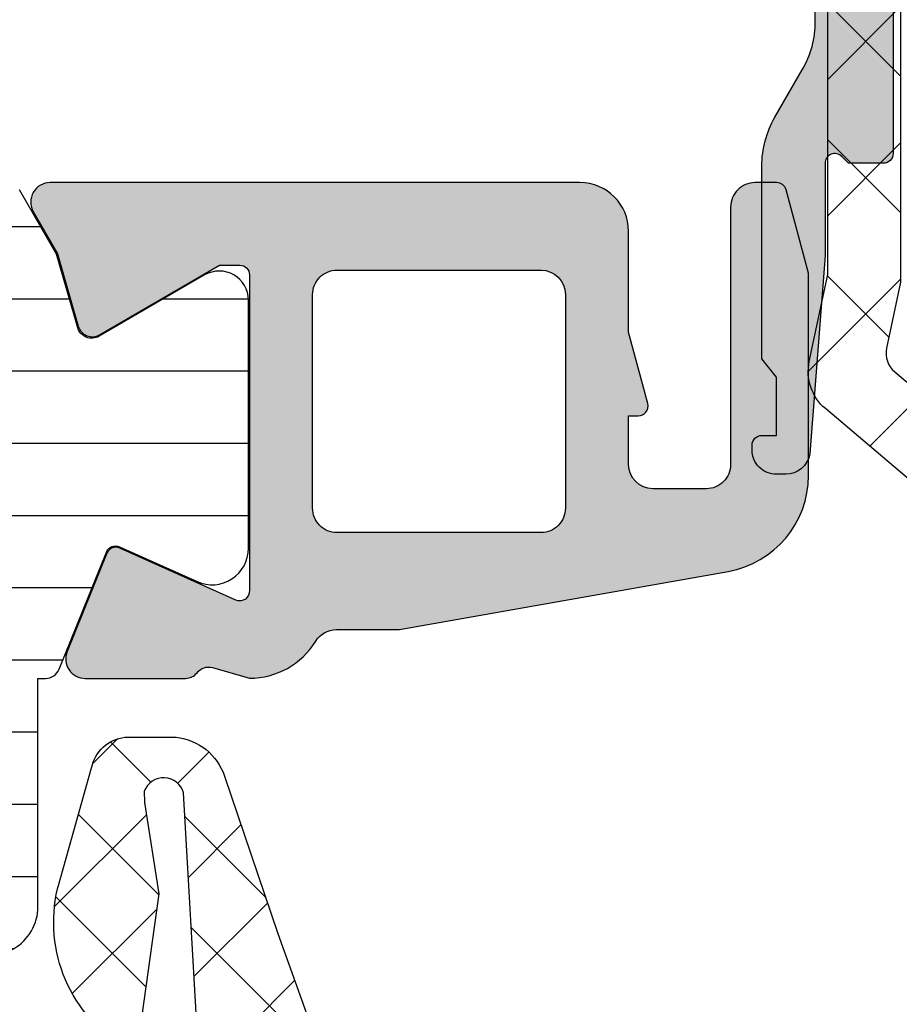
# Model space of a CAD drawing. Header units: millimetres. Extents: x 247761 to 294611, y 172579 to 236863.
# Tile 557 of 596: x 276265 to 276283, y 194909 to 194929. Entities that reach past the tile are written whole.
import ezdxf

# ---------------------------------------------------------------- set-up
doc = ezdxf.new("R2010")
doc.units = ezdxf.units.MM
doc.layers.add('FASÁDA DETAILNÍ', color=4, linetype='Continuous')
doc.layers.add('NOVA', color=240, linetype='Continuous')

# ---------------------------------------------------------------- blocks, each defined once
blk = doc.blocks.new('A$C69D17D4D')
at = {"layer": 'FASÁDA DETAILNÍ'}
h = blk.add_hatch(dxfattribs=at)
h.set_pattern_fill('ANSI37', color=256, scale=0.625, angle=180, style=0)
h.set_pattern_definition([(225, (1636.818060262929, 21554.99993115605), (1.403165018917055, -1.403165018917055), []), (315, (1636.818060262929, 21554.99993115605), (1.403165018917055, 1.403165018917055), [])])
edge = h.paths.add_edge_path()
edge.add_ellipse((1632.197498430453, 21563.88684667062), major_axis=(-5.039467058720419, 0), ratio=1, start_angle=184.9644612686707, end_angle=240.2082155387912)
edge.add_ellipse((1634.552298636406, 21567.99993115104), major_axis=(-0.3000000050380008, 0), ratio=1, start_angle=240.2078270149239, end_angle=269.9993073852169)
edge.add_line((1634.552302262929, 21568.29993115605), (1634.018018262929, 21568.29993415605))
edge.add_ellipse((1634.018017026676, 21567.99993439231), major_axis=(-0.2999997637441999, 0), ratio=1, start_angle=-90.00023610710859, end_angle=4.512191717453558e-05)
edge.add_line((1633.718017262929, 21567.99993415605), (1633.718017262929, 21566.44993715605))
edge.add_ellipse((1633.418006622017, 21566.44994479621), major_axis=(-0.3000106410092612, 0), ratio=1, start_angle=90.00432394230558, end_angle=179.9985408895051, ccw=False)
edge.add_line((1633.418029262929, 21566.14993415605), (1632.018047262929, 21566.14992315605))
edge.add_ellipse((1632.018050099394, 21565.84993331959), major_axis=(-0.2999898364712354, 0), ratio=1, start_angle=270.0005417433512, end_angle=359.9996492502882)
edge.add_line((1631.718060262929, 21565.84993515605), (1631.718060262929, 21564.14992315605))
edge.add_ellipse((1632.018070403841, 21564.14993029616), major_axis=(-0.3000101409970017, 0), ratio=1, start_angle=0.001363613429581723, end_angle=89.99558056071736)
edge.add_line((1632.018047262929, 21563.84992015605), (1633.581878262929, 21563.84993115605))
edge.add_ellipse((1633.614735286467, 21563.54877209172), major_axis=(-0.3029461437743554, 0), ratio=1, start_angle=166.5164226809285, end_angle=276.22645090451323, ccw=False)
edge.add_ellipse((1644.930699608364, 21554.8438489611), major_axis=(-14.00076634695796, 0), ratio=1, start_angle=321.9243799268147, end_angle=344.6982677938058)
edge.add_ellipse((1630.938461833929, 21558.65056253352), major_axis=(-0.5004721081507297, 0), ratio=1, start_angle=50.19336562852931, end_angle=167.0823914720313, ccw=False)
edge.add_line((1630.618060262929, 21558.26609515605), (1630.618060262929, 21566.54937415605))
edge.add_ellipse((1631.118059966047, 21566.54937362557), major_axis=(-0.499999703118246, 0), ratio=1, start_angle=299.9999803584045, end_angle=359.99993921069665, ccw=False)
edge.add_line((1630.868060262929, 21566.98238615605), (1631.168060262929, 21567.15559215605))
edge.add_ellipse((1630.918060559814, 21567.58860468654), major_axis=(-0.4999997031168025, 0), ratio=1, start_angle=119.9999803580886, end_angle=179.9999392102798)
edge.add_line((1631.418060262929, 21567.58860415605), (1631.418060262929, 21569.21795215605))
edge.add_ellipse((1630.418060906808, 21569.21795293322), major_axis=(-0.9999993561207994, 0), ratio=1, start_angle=179.9999554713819, end_angle=239.9496611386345)
edge.add_ellipse((1634.574387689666, 21576.40233364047), major_axis=(-7.300023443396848, 0), ratio=1, start_angle=11.285553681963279, end_angle=59.949645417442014, ccw=False)
edge.add_ellipse((1627.518050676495, 21574.58710153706), major_axis=(-0.3999905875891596, 0), ratio=1, start_angle=200.5018294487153, end_angle=284.8529752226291, ccw=False)
edge.add_ellipse((1633.867148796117, 21576.9611684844), major_axis=(-6.378448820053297, 0), ratio=1, start_angle=20.50187458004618, end_angle=75.54740221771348)
edge.add_line((1632.275222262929, 21570.78456915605), (1633.685929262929, 21570.42098215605))
edge.add_line((1633.685929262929, 21570.42098215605), (1634.548630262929, 21570.21086915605))
edge.add_ellipse((1633.218065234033, 21564.87424643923), major_axis=(-5.499995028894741, 0), ratio=1, start_angle=179.9999657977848, end_angle=256.0000450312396, ccw=False)
edge.add_line((1638.718060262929, 21564.87424315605), (1638.718060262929, 21552.45621515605))
edge.add_line((1638.718060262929, 21552.45621515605), (1638.430441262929, 21551.09315815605))
edge.add_ellipse((1638.919667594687, 21550.98992554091), major_axis=(-0.4999993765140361, 0), ratio=1, start_angle=-11.91530077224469, end_angle=49.71624840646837)
edge.add_line((1638.596381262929, 21550.60850015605), (1640.452989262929, 21549.03488915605))
edge.add_ellipse((1639.968059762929, 21548.46275015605), major_axis=(-0.7499997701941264, 0), ratio=1, start_angle=49.71629384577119, end_angle=229.7162938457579, ccw=False)
edge.add_line((1639.483130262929, 21547.89061115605), (1637.171486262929, 21549.84989715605))
edge.add_ellipse((1637.818058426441, 21550.612748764), major_axis=(-0.9999990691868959, 0), ratio=1, start_angle=-11.915247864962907, end_angle=49.71630131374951, ccw=False)
edge.add_line((1636.839605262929, 21550.81921315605), (1637.218060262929, 21552.61275015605))
edge.add_line((1637.218060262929, 21552.61275015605), (1637.218060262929, 21564.32295115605))
h = blk.add_hatch(color=256, dxfattribs=at)
edge = h.paths.add_edge_path()
edge.add_line((1636.164060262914, 21550.49993115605), (1635.864060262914, 21550.87313615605))
edge.add_line((1635.864060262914, 21550.87313615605), (1635.864060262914, 21554.84634115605))
edge.add_ellipse((1637.864067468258, 21554.84633955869), major_axis=(-2.000007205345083, 0), ratio=1, start_angle=330.0000663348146, end_angle=359.9999542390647, ccw=False)
edge.add_line((1636.132009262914, 21555.84634115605), (1636.696111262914, 21556.82339315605))
edge.add_ellipse((1634.964053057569, 21557.82339475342), major_axis=(-2.000007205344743, 0), ratio=1, start_angle=150.0000663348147, end_angle=179.9999542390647)
edge.add_line((1636.964060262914, 21557.82339315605), (1636.964060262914, 21563.54322715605))
edge.add_ellipse((1636.464060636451, 21563.54322752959), major_axis=(-0.49999962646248, 0), ratio=1, start_angle=179.9999571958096, end_angle=270.0000428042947)
edge.add_line((1636.464060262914, 21564.04322715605), (1634.564060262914, 21564.04322715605))
edge.add_ellipse((1634.563802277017, 21564.54296917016), major_axis=(-0.4997420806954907, 0), ratio=1, start_angle=-0.029578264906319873, end_angle=90.02957826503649, ccw=False)
edge.add_line((1634.064060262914, 21564.54322715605), (1634.064060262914, 21565.54322715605))
edge.add_ellipse((1634.563802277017, 21565.54348514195), major_axis=(-0.4997420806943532, 0), ratio=1, start_angle=-90.0295782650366, end_angle=0.029578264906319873, ccw=False)
edge.add_line((1634.564060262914, 21566.04322715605), (1635.564060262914, 21566.04322715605))
edge.add_ellipse((1635.564320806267, 21566.5429666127), major_axis=(-0.4997395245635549, 0), ratio=1, start_angle=89.97012836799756, end_angle=180.0298716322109)
edge.add_line((1636.064060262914, 21566.54322715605), (1636.064060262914, 21567.54322715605))
edge.add_ellipse((1636.563808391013, 21567.54348102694), major_axis=(-0.4997481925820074, 0), ratio=1, start_angle=-90.02887693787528, end_angle=0.029106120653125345, ccw=False)
edge.add_line((1636.564060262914, 21568.04322915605), (1636.797091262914, 21568.04322915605))
edge.add_ellipse((1636.797091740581, 21567.54322994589), major_axis=(-0.4999992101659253, 0), ratio=1, start_angle=233.7506869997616, end_angle=270.00005473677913, ccw=False)
edge.add_ellipse((1634.964053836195, 21565.04322658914), major_axis=(-3.600006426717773, 0), ratio=1, start_angle=180.0000408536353, end_angle=233.7506139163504, ccw=False)
edge.add_line((1638.564060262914, 21565.04322915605), (1638.564060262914, 21555.09993115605))
edge.add_ellipse((1638.36406041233, 21555.09993100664), major_axis=(-0.1999998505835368, 0), ratio=1, start_angle=89.99995719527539, end_angle=180.0000428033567, ccw=False)
edge.add_line((1638.364060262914, 21554.89993115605), (1637.646839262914, 21554.89993115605))
edge.add_line((1637.646839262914, 21554.89993115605), (1637.505940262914, 21555.04089215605))
edge.add_ellipse((1637.364060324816, 21554.89993078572), major_axis=(-0.2000000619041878, 0), ratio=1, start_angle=224.8139243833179, end_angle=359.9998939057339)
edge.add_line((1637.164060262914, 21554.89993115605), (1637.164060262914, 21553.00036215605))
edge.add_line((1637.164060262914, 21553.00036215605), (1636.849742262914, 21548.92171415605))
edge.add_ellipse((1636.355897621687, 21548.99993166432), major_axis=(-0.5000005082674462, 0), ratio=1, start_angle=90.00007347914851, end_angle=170.9999772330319, ccw=False)
edge.add_line((1636.355898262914, 21548.49993115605), (1636.164060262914, 21548.49993115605))
edge.add_ellipse((1636.164059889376, 21548.99993078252), major_axis=(-0.4999996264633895, 0), ratio=1, start_angle=-4.280419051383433e-05, end_angle=90.00004280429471, ccw=False)
edge.add_line((1635.664060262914, 21548.99993115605), (1635.664060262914, 21549.09993115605))
edge.add_ellipse((1635.864060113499, 21549.09993130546), major_axis=(-0.1999998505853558, 0), ratio=1, start_angle=-90.00004280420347, end_angle=4.280335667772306e-05, ccw=False)
edge.add_line((1635.864060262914, 21549.29993115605), (1636.164060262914, 21549.29993115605))
edge.add_line((1636.164060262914, 21549.29993115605), (1636.164060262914, 21550.49993115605))
h = blk.add_hatch(dxfattribs=at)
h.set_pattern_fill('ANSI31', color=256, scale=0.468, angle=135, style=0)
h.set_pattern_definition([(180, (1636.818060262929, 21554.49993115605), (-4.240520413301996e-16, -1.4859), [])])
edge = h.paths.add_edge_path(flags=16)
edge.add_line((1618.729582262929, 21552.15183115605), (1620.012944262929, 21549.92912115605))
edge.add_ellipse((1618.281219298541, 21548.92924877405), major_axis=(-1.999654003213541, 0), ratio=1, start_angle=150.0000457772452, end_angle=210.0015014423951, ccw=False)
edge.add_line((1620.012971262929, 21547.92942315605), (1619.360843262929, 21546.79990515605))
edge.add_ellipse((1616.76276305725, 21548.29990828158), major_axis=(-3.000005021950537, 0), ratio=1, start_angle=106.00005471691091, end_angle=149.9999864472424, ccw=False)
edge.add_line((1617.589679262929, 21545.41611915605), (1613.918657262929, 21544.36347115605))
edge.add_ellipse((1613.780838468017, 21544.84410218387), major_axis=(-0.5000002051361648, 0), ratio=1, start_angle=-0.0007989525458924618, end_angle=106.00000720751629, ccw=False)
edge.add_line((1613.280838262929, 21544.84410915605), (1613.280948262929, 21552.40186215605))
edge.add_ellipse((1613.780948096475, 21552.40185232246), major_axis=(-0.4999998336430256, 0), ratio=1, start_angle=269.9991787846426, end_angle=359.99887315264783, ccw=False)
edge.add_line((1613.780955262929, 21552.90185215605), (1617.430604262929, 21552.90179615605))
edge.add_ellipse((1617.430564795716, 21551.40179690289), major_axis=(-1.499999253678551, 0), ratio=1, start_angle=210.0015272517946, end_angle=269.9984924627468, ccw=False)
edge = h.paths.add_edge_path(flags=16)
edge.add_line((1611.680946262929, 21552.40188015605), (1611.680819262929, 21544.09855015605))
edge.add_ellipse((1611.180818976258, 21544.0985584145), major_axis=(-0.5000002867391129, 0), ratio=1, start_angle=105.99994393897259, end_angle=179.99905365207, ccw=False)
edge.add_line((1611.318637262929, 21543.61792715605), (1605.365875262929, 21541.91100015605))
edge.add_ellipse((1605.228056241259, 21542.39163088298), major_axis=(-0.4999999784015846, 0), ratio=1, start_angle=-0.0009480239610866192, end_angle=106.00004168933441, ccw=False)
edge.add_line((1604.728056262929, 21542.39163915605), (1604.728226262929, 21552.40199315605))
edge.add_ellipse((1605.22822645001, 21552.40198096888), major_axis=(-0.5000001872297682, 0), ratio=1, start_angle=269.9991047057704, end_angle=359.9986034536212, ccw=False)
edge.add_line((1605.228234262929, 21552.90198115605), (1611.180954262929, 21552.90189115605))
edge.add_ellipse((1611.180945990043, 21552.40189088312), major_axis=(-0.5000002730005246, 0), ratio=1, start_angle=179.998770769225, end_angle=269.9990519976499, ccw=False)
edge = h.paths.add_edge_path(flags=16)
edge.add_line((1597.363922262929, 21541.85284415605), (1595.530033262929, 21545.02923415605))
edge.add_ellipse((1598.128113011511, 21546.52923401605), major_axis=(-3.000002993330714, 0), ratio=1, start_angle=-30.00149175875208, end_angle=29.99996390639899, ccw=False)
edge.add_line((1595.530073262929, 21548.02930315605), (1597.910568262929, 21552.15218615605))
edge.add_ellipse((1599.209586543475, 21551.40215049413), major_axis=(-1.500000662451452, 0), ratio=1, start_angle=269.9984828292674, end_angle=329.99844168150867, ccw=False)
edge.add_line((1599.209626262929, 21552.90215115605), (1602.628240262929, 21552.90206015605))
edge.add_ellipse((1602.628226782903, 21552.40206067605), major_axis=(-0.4999994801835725, 0), ratio=1, start_angle=179.9985653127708, end_angle=269.9984553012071, ccw=False)
edge.add_line((1603.128226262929, 21552.40204815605), (1603.128045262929, 21542.10273315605))
edge.add_ellipse((1602.128044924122, 21542.10275149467), major_axis=(-1.000000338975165, 0), ratio=1, start_angle=89.99847242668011, end_angle=179.9989492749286, ccw=False)
edge.add_line((1602.128018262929, 21541.10275115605), (1598.662920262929, 21541.10284415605))
edge.add_ellipse((1598.66296044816, 21542.60284429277), major_axis=(-1.500000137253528, 0), ratio=1, start_angle=30.000003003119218, end_angle=89.9984650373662, ccw=False)
edge = h.paths.add_edge_path()
edge.add_line((1595.516116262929, 21539.50297615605), (1602.069179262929, 21539.50275415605))
edge.add_arc((1602.069346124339, 21544.50275185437), 4.999997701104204, 269.9980879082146, 286.0000237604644)
edge.add_line((1603.447534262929, 21539.69644615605), (1618.333952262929, 21543.96505715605))
edge.add_arc((1618.471770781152, 21543.4844268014), 0.4999994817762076, -7.39515485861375e-05, 105.9999979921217, ccw=False)
edge.add_line((1618.971770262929, 21543.48442615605), (1618.971770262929, 21539.60105215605))
edge.add_arc((1619.971770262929, 21539.60103215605), 1.0000000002, 179.9988540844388, 359.9988540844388)
edge.add_line((1620.971770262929, 21539.60101215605), (1620.971958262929, 21544.29934815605))
edge.add_line((1620.971958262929, 21544.29934815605), (1621.128010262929, 21544.29934815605))
edge.add_arc((1621.128010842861, 21544.59934814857), 0.2999999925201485, 269.9998892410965, 338.0261541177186)
edge.add_line((1621.406217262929, 21544.48709315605), (1622.379404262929, 21546.89899515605))
edge.add_arc((1622.564875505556, 21546.82415855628), 0.2000002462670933, 65.85901776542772, 158.0262022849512, ccw=False)
edge.add_line((1622.646672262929, 21547.00666715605), (1624.245357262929, 21546.29016715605))
edge.add_arc((1624.552095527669, 21546.97457291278), 0.7499997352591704, 245.8589415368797, 360.000018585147)
edge.add_line((1625.302095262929, 21546.97457315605), (1625.302095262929, 21552.08212215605))
edge.add_arc((1624.702095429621, 21552.08212202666), 0.5999998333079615, 1.235602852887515e-05, 120.1429248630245)
edge.add_line((1624.400800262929, 21552.60098715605), (1622.228843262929, 21551.33977115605))
edge.add_arc((1622.078194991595, 21551.59920380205), 0.3000003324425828, 196.0000690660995, 300.14303069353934, ccw=False)
edge.add_line((1621.789816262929, 21551.51651215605), (1621.355549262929, 21553.03098415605))
edge.add_line((1621.355549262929, 21553.03098415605), (1620.593001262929, 21554.35175615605))
edge.add_arc((1620.333194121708, 21554.20175541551), 0.2999999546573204, 30.00016831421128, 92.46330478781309)
edge.add_line((1620.320300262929, 21554.50147815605), (1596.330646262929, 21554.50147815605))
edge.add_arc((1596.310691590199, 21554.20214243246), 0.3000001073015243, 86.1861237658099, 149.9998522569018)
edge.add_line((1596.050884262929, 21554.35214315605), (1595.288316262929, 21553.03133715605))
edge.add_line((1595.288316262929, 21553.03133715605), (1594.854049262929, 21551.51686615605))
edge.add_arc((1594.565670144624, 21551.59955730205), 0.300000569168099, 239.85708161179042, 344.0000432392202, ccw=False)
edge.add_line((1594.415022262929, 21551.34012415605), (1592.243066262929, 21552.60134015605))
edge.add_arc((1591.941770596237, 21552.08247473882), 0.6000003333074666, 59.85704764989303, 179.9999601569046)
edge.add_line((1591.341770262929, 21552.08247515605), (1591.341770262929, 21542.17887515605))
edge.add_arc((1592.091770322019, 21542.17887441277), 0.750000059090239, 179.9999432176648, 294.1410202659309)
edge.add_line((1592.398508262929, 21541.49446815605), (1593.997193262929, 21542.21096815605))
edge.add_arc((1594.0789900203, 21542.02845955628), 0.2000002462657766, 21.97379771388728, 114.14098223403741, ccw=False)
edge.add_line((1594.264461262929, 21542.10329615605), (1595.237920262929, 21539.69072115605))
edge.add_arc((1595.516126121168, 21539.80297531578), 0.2999991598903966, 201.9737385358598, 269.9981172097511)
h = blk.add_hatch(color=256, dxfattribs=at)
edge = h.paths.add_edge_path(flags=16)
edge.add_line((1631.321845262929, 21547.30007515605), (1627.122095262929, 21547.30007515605))
edge.add_ellipse((1627.122094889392, 21547.80007478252), major_axis=(-0.4999996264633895, 0), ratio=1, start_angle=-4.280419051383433e-05, end_angle=90.00004280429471, ccw=False)
edge.add_line((1626.622095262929, 21547.80007515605), (1626.622095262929, 21552.20009915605))
edge.add_ellipse((1627.122094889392, 21552.20009952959), major_axis=(-0.49999962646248, 0), ratio=1, start_angle=-90.00004280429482, end_angle=4.280419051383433e-05, ccw=False)
edge.add_line((1627.122095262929, 21552.70009915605), (1631.321844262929, 21552.70009915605))
edge.add_ellipse((1631.321843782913, 21552.20009867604), major_axis=(-0.5000004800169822, 0), ratio=1, start_angle=180.0000550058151, end_angle=269.99994499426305, ccw=False)
edge.add_line((1631.821844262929, 21552.20009915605), (1631.821845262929, 21547.80007515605))
edge.add_ellipse((1631.321845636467, 21547.80007478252), major_axis=(-0.49999962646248, 0), ratio=1, start_angle=89.99995719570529, end_angle=180.0000428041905, ccw=False)
edge = h.paths.add_edge_path()
edge.add_line((1628.408441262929, 21545.30169415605), (1635.171441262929, 21546.50145415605))
edge.add_arc((1634.82209689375, 21548.47070578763), 1.999998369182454, 280.0595901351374, 360.0000392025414)
edge.add_line((1636.822095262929, 21548.47070715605), (1636.822095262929, 21552.63568015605))
edge.add_line((1636.822095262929, 21552.63568015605), (1636.361814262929, 21554.35346915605))
edge.add_arc((1636.168629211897, 21554.30170523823), 0.1999999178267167, 15.00003857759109, 89.99998538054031)
edge.add_line((1636.168629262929, 21554.50170515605), (1635.722095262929, 21554.50170515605))
edge.add_arc((1635.722094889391, 21554.00170552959), 0.4999996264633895, 89.99995719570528, 180.0000428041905)
edge.add_line((1635.222095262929, 21554.00170515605), (1635.222095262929, 21548.70170515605))
edge.add_arc((1634.722095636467, 21548.70170478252), 0.49999962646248, -90.00004280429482, 4.280419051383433e-05, ccw=False)
edge.add_line((1634.722095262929, 21548.20170515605), (1633.621845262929, 21548.20170515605))
edge.add_arc((1633.621845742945, 21548.70170563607), 0.5000004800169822, 180.0000550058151, 269.99994499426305, ccw=False)
edge.add_line((1633.121845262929, 21548.70170515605), (1633.121845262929, 21549.70170515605))
edge.add_line((1633.121845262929, 21549.70170515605), (1633.321845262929, 21549.70170515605))
edge.add_arc((1633.321844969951, 21549.90170529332), 0.2000001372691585, 270.0000839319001, 375.00000539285)
edge.add_line((1633.515030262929, 21549.95346915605), (1633.121844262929, 21551.42085715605))
edge.add_line((1633.121844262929, 21551.42085715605), (1633.121844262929, 21553.50170515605))
edge.add_arc((1632.121843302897, 21553.50170419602), 1.0000009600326, 5.500581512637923e-05, 89.99994499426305)
edge.add_line((1632.121844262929, 21554.50170515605), (1621.222342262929, 21554.50170515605))
edge.add_arc((1621.222342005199, 21554.10170482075), 0.400000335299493, 89.99996308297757, 209.9999168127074)
edge.add_line((1620.875931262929, 21553.90170515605), (1621.374097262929, 21553.03885715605))
edge.add_line((1621.374097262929, 21553.03885715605), (1621.801967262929, 21551.54669615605))
edge.add_arc((1622.090346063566, 21551.62938753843), 0.3000003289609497, 196.0000168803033, 300.1792412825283)
edge.add_line((1622.241158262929, 21551.37005015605), (1624.706769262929, 21552.80178515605))
edge.add_line((1624.706769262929, 21552.80178515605), (1625.127188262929, 21552.80178515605))
edge.add_arc((1625.130680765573, 21552.6102168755), 0.1916001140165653, -2.5222218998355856, 91.0444500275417, ccw=False)
edge.add_line((1625.322095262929, 21552.60178515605), (1625.322095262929, 21546.11234615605))
edge.add_arc((1625.12292873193, 21546.09410840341), 0.1999998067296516, -114.14094813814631, 5.232004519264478, ccw=False)
edge.add_line((1625.041132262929, 21545.91160015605), (1622.657447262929, 21546.97992115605))
edge.add_arc((1622.575650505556, 21546.79741255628), 0.2000002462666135, 65.85901776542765, 158.0262022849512)
edge.add_line((1622.390179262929, 21546.87224915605), (1621.573819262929, 21544.84902115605))
edge.add_arc((1621.944761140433, 21544.69934805), 0.3999998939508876, 158.0261821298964, 270.0000175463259)
edge.add_line((1621.944761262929, 21544.29934815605), (1624.008908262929, 21544.29934715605))
edge.add_arc((1624.008909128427, 21544.59934679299), 0.2999996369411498, 269.9998347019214, 322.0950865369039)
edge.add_arc((1624.482328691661, 21544.23073624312), 0.3000002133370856, 74.0001379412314, 142.0953474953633, ccw=False)
edge.add_line((1624.565019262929, 21544.51911515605), (1625.322908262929, 21544.30179315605))
edge.add_arc((1625.322908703, 21545.90179220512), 1.599999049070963, 269.9999842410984, 328.4076055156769)
edge.add_arc((1627.11168074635, 21544.80166018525), 0.499999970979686, 90.00154508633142, 148.4076640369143, ccw=False)
edge.add_line((1627.111667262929, 21545.30166015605), (1628.408441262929, 21545.30169415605))
h = blk.add_hatch(dxfattribs=at)
h.set_pattern_fill('ANSI37', color=256, scale=0.48, angle=180, style=0)
h.set_pattern_definition([(225, (1618.818060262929, 21524.49993133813), (1.077630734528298, -1.077630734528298), []), (315, (1618.818060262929, 21524.49993133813), (1.077630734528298, 1.077630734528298), [])])
edge = h.paths.add_edge_path(flags=16)
edge.add_line((1622.219337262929, 21523.83563733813), (1622.119593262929, 21522.44278333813))
edge.add_arc((1622.718060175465, 21522.39992584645), 0.5999995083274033, 175.9039194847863, 270.0000083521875)
edge.add_arc((1622.718060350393, 21522.39992584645), 0.5999995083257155, 269.9999916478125, 364.0960805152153)
edge.add_line((1623.316527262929, 21522.44278333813), (1623.216783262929, 21523.83563733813))
edge.add_arc((1622.718060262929, 21523.7999228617), 0.500000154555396, 4.096064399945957, 175.9039356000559)
edge = h.paths.add_edge_path(flags=16)
edge.add_arc((1624.318056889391, 21526.99993096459), 0.49999962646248, 179.9999571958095, 270.0000428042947)
edge.add_line((1624.318057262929, 21526.49993133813), (1627.911742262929, 21526.49993133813))
edge.add_arc((1627.911742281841, 21526.99993167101), 0.5000003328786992, 269.9999978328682, 383.2180266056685)
edge.add_line((1628.371248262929, 21527.19704733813), (1625.655370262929, 21533.52814933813))
edge.add_arc((1625.195864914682, 21533.33103341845), 0.4999998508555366, 23.21808179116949, 92.50011063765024)
edge.add_line((1625.174054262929, 21533.83055733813), (1624.296247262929, 21533.79223133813))
edge.add_arc((1624.318056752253, 21533.29270772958), 0.4999994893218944, 92.49997911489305, 180.0000448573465)
edge.add_line((1623.818057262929, 21533.29270733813), (1623.818057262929, 21526.99993133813))
edge = h.paths.add_edge_path(flags=16)
edge.add_line((1598.764138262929, 21532.40809333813), (1594.615468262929, 21523.51124033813))
edge.add_arc((1595.068622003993, 21523.29993120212), 0.4999998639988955, 154.9999920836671, 270.0000296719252)
edge.add_line((1595.068622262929, 21522.79993133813), (1604.418057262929, 21522.79993133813))
edge.add_arc((1604.418057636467, 21523.29993096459), 0.4999996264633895, 269.9999571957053, 360.0000428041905)
edge.add_line((1604.918057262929, 21523.29993133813), (1604.918057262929, 21532.42385433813))
edge.add_arc((1604.418057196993, 21532.42385417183), 0.5000000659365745, 1.905565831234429e-05, 92.50002724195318)
edge.add_line((1604.396247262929, 21532.92337833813), (1599.195483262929, 21532.69630833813))
edge.add_arc((1599.217292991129, 21532.19678293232), 0.5000012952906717, 92.4999974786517, 154.9999080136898)
edge = h.paths.add_edge_path(flags=16)
edge.add_arc((1607.618056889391, 21523.29993096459), 0.49999962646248, 179.9999571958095, 270.0000428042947)
edge.add_line((1607.618057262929, 21522.79993133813), (1614.818057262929, 21522.79993133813))
edge.add_arc((1614.818057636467, 21523.29993096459), 0.4999996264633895, 269.9999571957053, 360.0000428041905)
edge.add_line((1615.318057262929, 21523.29993133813), (1615.318057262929, 21524.49993133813))
edge.add_arc((1617.318055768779, 21524.49993283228), 1.999998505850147, 89.99995719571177, 180.0000428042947, ccw=False)
edge.add_line((1617.318057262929, 21526.49993133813), (1621.118057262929, 21526.49993133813))
edge.add_arc((1621.118057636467, 21526.99993096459), 0.4999996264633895, 269.9999571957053, 360.0000428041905)
edge.add_line((1621.618057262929, 21526.99993133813), (1621.618057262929, 21533.15299233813))
edge.add_arc((1621.118057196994, 21533.15299217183), 0.5000000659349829, 1.905607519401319e-05, 92.50002724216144)
edge.add_line((1621.096247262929, 21533.65251633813), (1615.596247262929, 21533.41238133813))
edge.add_arc((1615.618056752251, 21532.91285772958), 0.499999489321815, 92.49997911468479, 180.0000448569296)
edge.add_line((1615.118057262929, 21532.91285733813), (1615.118057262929, 21527.59993133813))
edge.add_arc((1614.018057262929, 21527.59993133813), 1.099999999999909, -180, 0, ccw=False)
edge.add_line((1612.918057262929, 21527.59993133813), (1612.918057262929, 21532.77314233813))
edge.add_arc((1612.418057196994, 21532.77314217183), 0.5000000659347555, 1.905607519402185e-05, 92.50002724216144)
edge.add_line((1612.396247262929, 21533.27266633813), (1607.596247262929, 21533.06309333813))
edge.add_arc((1607.618056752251, 21532.56356972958), 0.499999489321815, 92.49997911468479, 180.0000448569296)
edge.add_line((1607.118057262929, 21532.56356933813), (1607.118057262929, 21523.29993133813))
edge = h.paths.add_edge_path()
edge.add_line((1592.405004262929, 21524.68638833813), (1596.502853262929, 21533.47425433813))
edge.add_ellipse((1599.221778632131, 21532.20639684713), major_axis=(-3.000002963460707, 0), ratio=1, start_angle=272.5000588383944, end_angle=334.99996937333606, ccw=False)
edge.add_line((1599.090917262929, 21535.20354433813), (1599.739867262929, 21535.23187833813))
edge.add_ellipse((1599.718057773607, 21535.73140194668), major_axis=(-0.4999994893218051, 0), ratio=1, start_angle=92.49997911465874, end_angle=180.0000448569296)
edge.add_line((1600.218057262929, 21535.73140233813), (1600.218057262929, 21536.69993133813))
edge.add_ellipse((1600.318057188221, 21536.69993141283), major_axis=(-0.09999992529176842, 0), ratio=1, start_angle=-90.00004280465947, end_angle=4.280335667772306e-05, ccw=False)
edge.add_line((1600.318057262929, 21536.79993133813), (1600.918057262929, 21536.79993133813))
edge.add_ellipse((1600.918057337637, 21536.69993141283), major_axis=(-0.09999992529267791, 0), ratio=1, start_angle=179.9999571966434, end_angle=270.00004280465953, ccw=False)
edge.add_line((1601.018057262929, 21536.69993133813), (1601.018057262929, 21535.79689333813))
edge.add_ellipse((1601.518057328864, 21535.79689350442), major_axis=(-0.5000000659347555, 0), ratio=1, start_angle=1.905607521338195e-05, end_angle=92.50002724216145)
edge.add_line((1601.539867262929, 21535.29736933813), (1610.440161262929, 21535.69120733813))
edge.add_ellipse((1610.418057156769, 21536.19071861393), major_axis=(-0.5000001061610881, 0), ratio=1, start_angle=92.53376922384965, end_angle=180.0000829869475)
edge.add_line((1610.918057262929, 21536.19071933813), (1610.918057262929, 21536.79993133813))
edge.add_ellipse((1611.018057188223, 21536.79993141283), major_axis=(-0.09999992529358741, 0), ratio=1, start_angle=-90.0000428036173, end_angle=4.280335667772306e-05, ccw=False)
edge.add_line((1611.018057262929, 21536.89993133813), (1611.618057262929, 21536.89993133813))
edge.add_ellipse((1611.618057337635, 21536.79993141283), major_axis=(-0.09999992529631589, 0), ratio=1, start_angle=179.9999571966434, end_angle=270.0000428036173, ccw=False)
edge.add_line((1611.718057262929, 21536.79993133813), (1611.718057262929, 21536.27036933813))
edge.add_ellipse((1612.218057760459, 21536.2703690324), major_axis=(-0.5000004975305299, 0), ratio=1, start_angle=-3.503386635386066e-05, end_angle=92.53369799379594)
edge.add_line((1612.240161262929, 21535.77085733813), (1623.780386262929, 21536.28151333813))
edge.add_ellipse((1623.758576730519, 21536.78103793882), major_axis=(-0.5000004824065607, 0), ratio=1, start_angle=92.4999790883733, end_angle=183.2170573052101)
edge.add_line((1624.257789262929, 21536.80909733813), (1623.969226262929, 21541.94284033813))
edge.add_ellipse((1623.558808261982, 21541.82728491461), major_axis=(-0.426375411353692, 0), ratio=1, start_angle=195.7248544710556, end_angle=339.2410276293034)
edge.add_line((1623.160113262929, 21541.97840833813), (1623.161353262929, 21541.74580533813))
edge.add_line((1623.161353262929, 21541.74580533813), (1623.459491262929, 21539.86322633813))
edge.add_line((1623.459491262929, 21539.86322633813), (1623.059065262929, 21537.01394133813))
edge.add_ellipse((1622.761984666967, 21537.05569193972), major_axis=(-0.2999999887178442, 0), ratio=1, start_angle=55.40225361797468, end_angle=172.0002559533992, ccw=False)
edge.add_ellipse((1624.295098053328, 21539.27826302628), major_axis=(-3.000047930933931, 0), ratio=1, start_angle=-18.008424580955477, end_angle=55.40235871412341, ccw=False)
edge.add_line((1621.442019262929, 21540.20574833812), (1622.075595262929, 21542.46063933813))
edge.add_ellipse((1622.850807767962, 21542.29970979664), major_axis=(-0.7917403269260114, 0), ratio=1, start_angle=276.79834625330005, end_angle=348.2723102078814, ccw=False)
edge.add_line((1622.757085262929, 21543.08588333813), (1623.815295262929, 21543.08710433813))
edge.add_ellipse((1623.686171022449, 21541.90801811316), major_axis=(-1.186135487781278, 0), ratio=1, start_angle=198.6555764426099, end_angle=263.7503218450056, ccw=False)
edge.add_line((1624.809985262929, 21542.28743733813), (1625.904318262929, 21539.04609733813))
edge.add_line((1625.904318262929, 21539.04609733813), (1628.794096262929, 21530.99630233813))
edge.add_line((1628.794096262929, 21530.99630233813), (1633.126905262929, 21521.09842533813))
edge.add_ellipse((1632.667896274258, 21520.90015527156), major_axis=(-0.5000002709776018, 0), ratio=1, start_angle=90.0665763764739, end_angle=203.3620494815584, ccw=False)
edge.add_line((1632.668477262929, 21520.40015533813), (1632.121776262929, 21520.39952033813))
edge.add_ellipse((1632.121195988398, 21520.89952044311), major_axis=(-0.5000004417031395, 0), ratio=1, start_angle=23.920824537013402, end_angle=90.06649451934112, ccw=False)
edge.add_line((1631.664142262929, 21520.69678333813), (1630.262386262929, 21523.90078633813))
edge.add_ellipse((1629.346245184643, 21523.49993200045), major_axis=(-0.9999993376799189, 0), ratio=1, start_angle=203.6316147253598, end_angle=270.0000528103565)
edge.add_line((1629.346244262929, 21524.49993133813), (1624.118302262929, 21524.49993133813))
edge.add_line((1624.118302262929, 21524.49993133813), (1624.118293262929, 21522.70045233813))
edge.add_line((1624.118293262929, 21522.70045233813), (1624.633094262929, 21522.56251033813))
edge.add_ellipse((1624.518329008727, 21522.28535631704), major_axis=(-0.2999756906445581, 0), ratio=1, start_angle=157.4964333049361, end_angle=247.5062997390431, ccw=False)
edge.add_line((1624.795463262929, 21522.17054333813), (1623.946296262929, 21520.90041633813))
edge.add_ellipse((1623.08043207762, 21521.40013710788), major_axis=(-0.9997207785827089, 0), ratio=1, start_angle=89.99238815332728, end_angle=150.0092393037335, ccw=False)
edge.add_line((1623.080299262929, 21520.40041633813), (1622.355938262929, 21520.40044733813))
edge.add_ellipse((1622.356146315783, 21521.40018517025), major_axis=(-0.9997378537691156, 0), ratio=1, start_angle=29.99132494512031, end_angle=89.98807632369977, ccw=False)
edge.add_line((1621.490272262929, 21520.90044733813), (1620.641105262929, 21522.17054333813))
edge.add_ellipse((1620.91825275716, 21522.28535522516), major_axis=(-0.2999875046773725, 0), ratio=1, start_angle=-67.50139619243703, end_angle=22.50240617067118, ccw=False)
edge.add_line((1620.803459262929, 21522.56251033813), (1621.318275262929, 21522.70048233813))
edge.add_line((1621.318275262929, 21522.70048233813), (1621.318283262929, 21524.49993133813))
edge.add_line((1621.318283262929, 21524.49993133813), (1618.118056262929, 21524.49993133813))
edge.add_ellipse((1618.118056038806, 21524.19993156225), major_axis=(-0.2999997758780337, 0), ratio=1, start_angle=-90.00004280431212, end_angle=4.280405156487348e-05)
edge.add_line((1617.818056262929, 21524.19993133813), (1617.818056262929, 21520.89993533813))
edge.add_ellipse((1617.318056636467, 21520.89993496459), major_axis=(-0.49999962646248, 0), ratio=1, start_angle=89.99995719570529, end_angle=180.0000428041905, ccw=False)
edge.add_line((1617.318056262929, 21520.39993533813), (1590.420434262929, 21520.39993533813))
edge.add_line((1590.420434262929, 21520.39993533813), (1589.525316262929, 21521.95032733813))
edge.add_ellipse((1589.958328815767, 21522.20032742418), major_axis=(-0.4999999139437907, 0), ratio=1, start_angle=-89.99993664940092, end_angle=30.000017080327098, ccw=False)
edge.add_line((1589.958328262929, 21522.70032733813), (1589.958328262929, 21524.39769833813))
edge.add_line((1589.958328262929, 21524.39769833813), (1591.951850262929, 21524.39769833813))
edge.add_ellipse((1591.951850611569, 21524.89769859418), major_axis=(-0.500000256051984, 0), ratio=1, start_angle=89.9999600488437, end_angle=154.9998714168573)
h = blk.add_hatch(dxfattribs=at)
h.set_pattern_fill('ANSI37', color=256, scale=0.48, angle=180, style=0)
h.set_pattern_definition([(225, (1618.818060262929, 21524.49993115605), (1.077630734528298, -1.077630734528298), []), (315, (1618.818060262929, 21524.49993115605), (1.077630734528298, 1.077630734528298), [])])
edge = h.paths.add_edge_path(flags=16)
edge.add_line((1622.219337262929, 21523.83563715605), (1622.119593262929, 21522.44278315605))
edge.add_arc((1622.718060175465, 21522.39992566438), 0.5999995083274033, 175.9039194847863, 270.0000083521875)
edge.add_arc((1622.718060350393, 21522.39992566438), 0.5999995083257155, 269.9999916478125, 364.0960805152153)
edge.add_line((1623.316527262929, 21522.44278315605), (1623.216783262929, 21523.83563715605))
edge.add_arc((1622.718060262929, 21523.79992267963), 0.500000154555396, 4.096064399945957, 175.9039356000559)
edge = h.paths.add_edge_path(flags=16)
edge.add_arc((1624.318056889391, 21526.99993078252), 0.49999962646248, 179.9999571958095, 270.0000428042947)
edge.add_line((1624.318057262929, 21526.49993115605), (1627.911742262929, 21526.49993115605))
edge.add_arc((1627.911742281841, 21526.99993148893), 0.5000003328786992, 269.9999978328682, 383.2180266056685)
edge.add_line((1628.371248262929, 21527.19704715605), (1625.655370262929, 21533.52814915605))
edge.add_arc((1625.195864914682, 21533.33103323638), 0.4999998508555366, 23.21808179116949, 92.50011063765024)
edge.add_line((1625.174054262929, 21533.83055715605), (1624.296247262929, 21533.79223115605))
edge.add_arc((1624.318056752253, 21533.29270754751), 0.4999994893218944, 92.49997911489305, 180.0000448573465)
edge.add_line((1623.818057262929, 21533.29270715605), (1623.818057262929, 21526.99993115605))
edge = h.paths.add_edge_path(flags=16)
edge.add_line((1598.764138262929, 21532.40809315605), (1594.615468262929, 21523.51124015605))
edge.add_arc((1595.068622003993, 21523.29993102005), 0.4999998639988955, 154.9999920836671, 270.0000296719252)
edge.add_line((1595.068622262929, 21522.79993115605), (1604.418057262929, 21522.79993115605))
edge.add_arc((1604.418057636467, 21523.29993078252), 0.4999996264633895, 269.9999571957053, 360.0000428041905)
edge.add_line((1604.918057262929, 21523.29993115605), (1604.918057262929, 21532.42385415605))
edge.add_arc((1604.418057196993, 21532.42385398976), 0.5000000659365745, 1.905565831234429e-05, 92.50002724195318)
edge.add_line((1604.396247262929, 21532.92337815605), (1599.195483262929, 21532.69630815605))
edge.add_arc((1599.217292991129, 21532.19678275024), 0.5000012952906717, 92.4999974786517, 154.9999080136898)
edge = h.paths.add_edge_path(flags=16)
edge.add_arc((1607.618056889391, 21523.29993078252), 0.49999962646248, 179.9999571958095, 270.0000428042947)
edge.add_line((1607.618057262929, 21522.79993115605), (1614.818057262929, 21522.79993115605))
edge.add_arc((1614.818057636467, 21523.29993078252), 0.4999996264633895, 269.9999571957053, 360.0000428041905)
edge.add_line((1615.318057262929, 21523.29993115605), (1615.318057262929, 21524.49993115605))
edge.add_arc((1617.318055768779, 21524.4999326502), 1.999998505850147, 89.99995719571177, 180.0000428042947, ccw=False)
edge.add_line((1617.318057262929, 21526.49993115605), (1621.118057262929, 21526.49993115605))
edge.add_arc((1621.118057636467, 21526.99993078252), 0.4999996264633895, 269.9999571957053, 360.0000428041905)
edge.add_line((1621.618057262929, 21526.99993115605), (1621.618057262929, 21533.15299215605))
edge.add_arc((1621.118057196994, 21533.15299198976), 0.5000000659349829, 1.905607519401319e-05, 92.50002724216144)
edge.add_line((1621.096247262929, 21533.65251615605), (1615.596247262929, 21533.41238115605))
edge.add_arc((1615.618056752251, 21532.9128575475), 0.499999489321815, 92.49997911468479, 180.0000448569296)
edge.add_line((1615.118057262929, 21532.91285715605), (1615.118057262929, 21527.59993115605))
edge.add_arc((1614.018057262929, 21527.59993115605), 1.099999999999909, -180, 0, ccw=False)
edge.add_line((1612.918057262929, 21527.59993115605), (1612.918057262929, 21532.77314215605))
edge.add_arc((1612.418057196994, 21532.77314198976), 0.5000000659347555, 1.905607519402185e-05, 92.50002724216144)
edge.add_line((1612.396247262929, 21533.27266615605), (1607.596247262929, 21533.06309315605))
edge.add_arc((1607.618056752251, 21532.5635695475), 0.499999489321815, 92.49997911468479, 180.0000448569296)
edge.add_line((1607.118057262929, 21532.56356915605), (1607.118057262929, 21523.29993115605))
edge = h.paths.add_edge_path()
edge.add_line((1592.405004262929, 21524.68638815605), (1596.502853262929, 21533.47425415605))
edge.add_ellipse((1599.221778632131, 21532.20639666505), major_axis=(-3.000002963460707, 0), ratio=1, start_angle=272.5000588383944, end_angle=334.99996937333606, ccw=False)
edge.add_line((1599.090917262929, 21535.20354415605), (1599.739867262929, 21535.23187815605))
edge.add_ellipse((1599.718057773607, 21535.7314017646), major_axis=(-0.4999994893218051, 0), ratio=1, start_angle=92.49997911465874, end_angle=180.0000448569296)
edge.add_line((1600.218057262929, 21535.73140215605), (1600.218057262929, 21536.69993115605))
edge.add_ellipse((1600.318057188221, 21536.69993123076), major_axis=(-0.09999992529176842, 0), ratio=1, start_angle=-90.00004280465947, end_angle=4.280335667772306e-05, ccw=False)
edge.add_line((1600.318057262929, 21536.79993115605), (1600.918057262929, 21536.79993115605))
edge.add_ellipse((1600.918057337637, 21536.69993123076), major_axis=(-0.09999992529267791, 0), ratio=1, start_angle=179.9999571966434, end_angle=270.00004280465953, ccw=False)
edge.add_line((1601.018057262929, 21536.69993115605), (1601.018057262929, 21535.79689315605))
edge.add_ellipse((1601.518057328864, 21535.79689332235), major_axis=(-0.5000000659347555, 0), ratio=1, start_angle=1.905607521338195e-05, end_angle=92.50002724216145)
edge.add_line((1601.539867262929, 21535.29736915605), (1610.440161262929, 21535.69120715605))
edge.add_ellipse((1610.418057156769, 21536.19071843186), major_axis=(-0.5000001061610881, 0), ratio=1, start_angle=92.53376922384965, end_angle=180.0000829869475)
edge.add_line((1610.918057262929, 21536.19071915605), (1610.918057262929, 21536.79993115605))
edge.add_ellipse((1611.018057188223, 21536.79993123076), major_axis=(-0.09999992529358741, 0), ratio=1, start_angle=-90.0000428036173, end_angle=4.280335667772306e-05, ccw=False)
edge.add_line((1611.018057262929, 21536.89993115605), (1611.618057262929, 21536.89993115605))
edge.add_ellipse((1611.618057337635, 21536.79993123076), major_axis=(-0.09999992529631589, 0), ratio=1, start_angle=179.9999571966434, end_angle=270.0000428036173, ccw=False)
edge.add_line((1611.718057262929, 21536.79993115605), (1611.718057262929, 21536.27036915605))
edge.add_ellipse((1612.218057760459, 21536.27036885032), major_axis=(-0.5000004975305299, 0), ratio=1, start_angle=-3.503386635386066e-05, end_angle=92.53369799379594)
edge.add_line((1612.240161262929, 21535.77085715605), (1623.780386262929, 21536.28151315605))
edge.add_ellipse((1623.758576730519, 21536.78103775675), major_axis=(-0.5000004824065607, 0), ratio=1, start_angle=92.4999790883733, end_angle=183.2170573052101)
edge.add_line((1624.257789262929, 21536.80909715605), (1623.969226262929, 21541.94284015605))
edge.add_ellipse((1623.558808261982, 21541.82728473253), major_axis=(-0.426375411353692, 0), ratio=1, start_angle=195.7248544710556, end_angle=339.2410276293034)
edge.add_line((1623.160113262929, 21541.97840815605), (1623.161353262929, 21541.74580515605))
edge.add_line((1623.161353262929, 21541.74580515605), (1623.459491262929, 21539.86322615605))
edge.add_line((1623.459491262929, 21539.86322615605), (1623.059065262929, 21537.01394115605))
edge.add_ellipse((1622.761984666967, 21537.05569175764), major_axis=(-0.2999999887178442, 0), ratio=1, start_angle=55.40225361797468, end_angle=172.0002559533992, ccw=False)
edge.add_ellipse((1624.295098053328, 21539.27826284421), major_axis=(-3.000047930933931, 0), ratio=1, start_angle=-18.008424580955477, end_angle=55.40235871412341, ccw=False)
edge.add_line((1621.442019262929, 21540.20574815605), (1622.075595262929, 21542.46063915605))
edge.add_ellipse((1622.850807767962, 21542.29970961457), major_axis=(-0.7917403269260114, 0), ratio=1, start_angle=276.79834625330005, end_angle=348.2723102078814, ccw=False)
edge.add_line((1622.757085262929, 21543.08588315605), (1623.815295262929, 21543.08710415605))
edge.add_ellipse((1623.686171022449, 21541.90801793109), major_axis=(-1.186135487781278, 0), ratio=1, start_angle=198.6555764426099, end_angle=263.7503218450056, ccw=False)
edge.add_line((1624.809985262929, 21542.28743715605), (1625.904318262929, 21539.04609715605))
edge.add_line((1625.904318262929, 21539.04609715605), (1628.794096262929, 21530.99630215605))
edge.add_line((1628.794096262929, 21530.99630215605), (1633.126905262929, 21521.09842515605))
edge.add_ellipse((1632.667896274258, 21520.90015508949), major_axis=(-0.5000002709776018, 0), ratio=1, start_angle=90.0665763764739, end_angle=203.3620494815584, ccw=False)
edge.add_line((1632.668477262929, 21520.40015515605), (1632.121776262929, 21520.39952015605))
edge.add_ellipse((1632.121195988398, 21520.89952026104), major_axis=(-0.5000004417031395, 0), ratio=1, start_angle=23.920824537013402, end_angle=90.06649451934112, ccw=False)
edge.add_line((1631.664142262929, 21520.69678315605), (1630.262386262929, 21523.90078615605))
edge.add_ellipse((1629.346245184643, 21523.49993181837), major_axis=(-0.9999993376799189, 0), ratio=1, start_angle=203.6316147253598, end_angle=270.0000528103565)
edge.add_line((1629.346244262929, 21524.49993115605), (1624.118302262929, 21524.49993115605))
edge.add_line((1624.118302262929, 21524.49993115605), (1624.118293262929, 21522.70045215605))
edge.add_line((1624.118293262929, 21522.70045215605), (1624.633094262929, 21522.56251015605))
edge.add_ellipse((1624.518329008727, 21522.28535613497), major_axis=(-0.2999756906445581, 0), ratio=1, start_angle=157.4964333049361, end_angle=247.5062997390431, ccw=False)
edge.add_line((1624.795463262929, 21522.17054315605), (1623.946296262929, 21520.90041615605))
edge.add_ellipse((1623.08043207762, 21521.40013692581), major_axis=(-0.9997207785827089, 0), ratio=1, start_angle=89.99238815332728, end_angle=150.0092393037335, ccw=False)
edge.add_line((1623.080299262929, 21520.40041615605), (1622.355938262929, 21520.40044715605))
edge.add_ellipse((1622.356146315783, 21521.40018498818), major_axis=(-0.9997378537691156, 0), ratio=1, start_angle=29.99132494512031, end_angle=89.98807632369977, ccw=False)
edge.add_line((1621.490272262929, 21520.90044715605), (1620.641105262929, 21522.17054315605))
edge.add_ellipse((1620.91825275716, 21522.28535504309), major_axis=(-0.2999875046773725, 0), ratio=1, start_angle=-67.50139619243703, end_angle=22.50240617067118, ccw=False)
edge.add_line((1620.803459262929, 21522.56251015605), (1621.318275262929, 21522.70048215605))
edge.add_line((1621.318275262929, 21522.70048215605), (1621.318283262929, 21524.49993115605))
edge.add_line((1621.318283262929, 21524.49993115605), (1618.118056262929, 21524.49993115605))
edge.add_ellipse((1618.118056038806, 21524.19993138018), major_axis=(-0.2999997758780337, 0), ratio=1, start_angle=-90.00004280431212, end_angle=4.280405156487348e-05)
edge.add_line((1617.818056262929, 21524.19993115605), (1617.818056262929, 21520.89993515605))
edge.add_ellipse((1617.318056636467, 21520.89993478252), major_axis=(-0.49999962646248, 0), ratio=1, start_angle=89.99995719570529, end_angle=180.0000428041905, ccw=False)
edge.add_line((1617.318056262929, 21520.39993515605), (1590.420434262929, 21520.39993515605))
edge.add_line((1590.420434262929, 21520.39993515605), (1589.525316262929, 21521.95032715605))
edge.add_ellipse((1589.958328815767, 21522.20032724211), major_axis=(-0.4999999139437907, 0), ratio=1, start_angle=-89.99993664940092, end_angle=30.000017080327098, ccw=False)
edge.add_line((1589.958328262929, 21522.70032715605), (1589.958328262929, 21524.39769815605))
edge.add_line((1589.958328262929, 21524.39769815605), (1591.951850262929, 21524.39769815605))
edge.add_ellipse((1591.951850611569, 21524.8976984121), major_axis=(-0.500000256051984, 0), ratio=1, start_angle=89.9999600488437, end_angle=154.9998714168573)
at = {"layer": 'FASÁDA DETAILNÍ', "extrusion": (0, 0, -1)}
for points in [[(-1638.718060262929, 21564.87424315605), (-1638.718060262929, 21552.45621515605), (-1638.430441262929, 21551.09315815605), (-1638.430441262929, 21551.09315815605, -0.275594), (-1638.596381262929, 21550.60850015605), (-1640.452989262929, 21549.03488915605), (-1640.452989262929, 21549.03488915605, 1), (-1639.483130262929, 21547.89061115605), (-1637.171486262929, 21549.84989715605), (-1637.171486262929, 21549.84989715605, 0.275594), (-1636.839605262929, 21550.81921315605), (-1637.218060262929, 21552.61275015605), (-1637.218060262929, 21564.32295115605)], [(-1638.564060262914, 21565.04322915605), (-1638.564060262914, 21555.09993115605), (-1638.564060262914, 21555.09993115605, 0.414214), (-1638.364060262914, 21554.89993115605), (-1637.646839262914, 21554.89993115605), (-1637.505940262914, 21555.04089215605), (-1637.505940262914, 21555.04089215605, -0.669353), (-1637.164060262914, 21554.89993115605), (-1637.164060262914, 21553.00036215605), (-1636.849742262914, 21548.92171415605), (-1636.849742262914, 21548.92171415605, 0.368919), (-1636.355898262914, 21548.49993115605), (-1636.164060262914, 21548.49993115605), (-1636.164060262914, 21548.49993115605, 0.414214), (-1635.664060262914, 21548.99993115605), (-1635.664060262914, 21549.09993115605), (-1635.664060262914, 21549.09993115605, 0.414214), (-1635.864060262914, 21549.29993115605), (-1636.164060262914, 21549.29993115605), (-1636.164060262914, 21550.49993115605), (-1636.164060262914, 21550.49993115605), (-1635.864060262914, 21550.87313615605), (-1635.864060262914, 21554.84634115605), (-1635.864060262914, 21554.84634115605, 0.131652), (-1636.132009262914, 21555.84634115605), (-1636.696111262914, 21556.82339315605), (-1636.696111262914, 21556.82339315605, -0.131652), (-1636.964060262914, 21557.82339315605), (-1636.964060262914, 21563.54322715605)], [(-1624.257789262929, 21536.80909733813), (-1623.969226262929, 21541.94284033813), (-1623.969226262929, 21541.94284033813, -0.723322), (-1623.160113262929, 21541.97840833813), (-1623.161353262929, 21541.74580533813), (-1623.459491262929, 21539.86322633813), (-1623.059065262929, 21537.01394133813)], [(-1622.591641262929, 21536.80874433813, 0.331739), (-1621.442019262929, 21540.20574833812), (-1622.075595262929, 21542.46063933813), (-1622.075595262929, 21542.46063933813, 0.322384), (-1622.757085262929, 21543.08588333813), (-1623.815295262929, 21543.08710433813), (-1623.815295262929, 21543.08710433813, 0.291922), (-1624.809985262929, 21542.28743733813), (-1625.904318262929, 21539.04609733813), (-1628.794096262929, 21530.99630233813)], [(-1624.257789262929, 21536.80909715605), (-1623.969226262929, 21541.94284015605), (-1623.969226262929, 21541.94284015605, -0.723322), (-1623.160113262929, 21541.97840815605), (-1623.161353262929, 21541.74580515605), (-1623.459491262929, 21539.86322615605), (-1623.059065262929, 21537.01394115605)], [(-1622.591641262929, 21536.80874415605, 0.331739), (-1621.442019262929, 21540.20574815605), (-1622.075595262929, 21542.46063915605), (-1622.075595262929, 21542.46063915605, 0.322384), (-1622.757085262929, 21543.08588315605), (-1623.815295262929, 21543.08710415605), (-1623.815295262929, 21543.08710415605, 0.291922), (-1624.809985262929, 21542.28743715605), (-1625.904318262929, 21539.04609715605), (-1628.794096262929, 21530.99630215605)]]:
    blk.add_lwpolyline(points, format="xyb", dxfattribs=at)
at = {"layer": 'FASÁDA DETAILNÍ'}
blk.add_lwpolyline([(1618.971770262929, 21539.60105215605, 1), (1620.971770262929, 21539.60101215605), (1620.971958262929, 21544.29934815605), (1621.128010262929, 21544.29934815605), (1621.128010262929, 21544.29934815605, 0.305856), (1621.406217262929, 21544.48709315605), (1622.379404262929, 21546.89899515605), (1622.379404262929, 21546.89899515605, -0.425336), (1622.646672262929, 21547.00666715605), (1624.245357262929, 21546.29016715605), (1624.245357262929, 21546.29016715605, 0.543753), (1625.302095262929, 21546.97457315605), (1625.302095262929, 21552.08212215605), (1625.302095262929, 21552.08212215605, 0.578182), (1624.400800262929, 21552.60098715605), (1622.228843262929, 21551.33977115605), (1622.228843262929, 21551.33977115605, -0.488505), (1621.789816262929, 21551.51651215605), (1621.355549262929, 21553.03098415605), (1620.593001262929, 21554.35175615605)], format="xyb", dxfattribs=at)
blk.add_lwpolyline([(1628.408441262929, 21545.30169415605), (1635.171441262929, 21546.50145415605), (1635.171441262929, 21546.50145415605, 0.363676), (1636.822095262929, 21548.47070715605), (1636.822095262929, 21552.63568015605), (1636.361814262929, 21554.35346915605), (1636.361814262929, 21554.35346915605, 0.339454), (1636.168629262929, 21554.50170515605), (1635.722095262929, 21554.50170515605), (1635.722095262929, 21554.50170515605, 0.414214), (1635.222095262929, 21554.00170515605), (1635.222095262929, 21548.70170515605), (1635.222095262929, 21548.70170515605, -0.414214), (1634.722095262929, 21548.20170515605), (1633.621845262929, 21548.20170515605), (1633.621845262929, 21548.20170515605, -0.414213), (1633.121845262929, 21548.70170515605), (1633.121845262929, 21549.70170515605), (1633.321845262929, 21549.70170515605), (1633.321845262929, 21549.70170515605, 0.493145), (1633.515030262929, 21549.95346915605), (1633.121844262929, 21551.42085715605), (1633.121844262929, 21553.50170515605), (1633.121844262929, 21553.50170515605, 0.414213), (1632.121844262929, 21554.50170515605), (1621.222342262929, 21554.50170515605), (1621.222342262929, 21554.50170515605, 0.57735), (1620.875931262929, 21553.90170515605), (1621.374097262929, 21553.03885715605), (1621.801967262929, 21551.54669615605), (1621.801967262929, 21551.54669615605, 0.488701), (1622.241158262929, 21551.37005015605), (1624.706769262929, 21552.80178515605), (1625.127188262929, 21552.80178515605), (1625.127188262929, 21552.80178515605, -0.432566), (1625.322095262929, 21552.60178515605), (1625.322095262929, 21546.11234615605), (1625.322095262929, 21546.11234615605, -0.573708), (1625.041132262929, 21545.91160015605), (1622.657447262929, 21546.97992115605), (1622.657447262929, 21546.97992115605, 0.425336), (1622.390179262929, 21546.87224915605), (1621.573819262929, 21544.84902115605), (1621.573819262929, 21544.84902115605, 0.531563), (1621.944761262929, 21544.29934815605), (1624.008908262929, 21544.29934715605), (1624.008908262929, 21544.29934715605, 0.231306), (1624.245618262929, 21544.41504115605, -0.306185), (1624.565019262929, 21544.51911515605), (1625.322908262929, 21544.30179315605), (1625.322908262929, 21544.30179315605, 0.260516), (1626.685782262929, 21545.06359615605, -0.260509), (1627.111667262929, 21545.30166015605), (1628.408441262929, 21545.30169415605)], format="xyb", close=True, dxfattribs=at)
at = {"layer": 'FASÁDA DETAILNÍ', "extrusion": (0, 0, -1)}
blk.add_lwpolyline([(-1631.321845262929, 21547.30007515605), (-1627.122095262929, 21547.30007515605), (-1627.122095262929, 21547.30007515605, 0.414214), (-1626.622095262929, 21547.80007515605), (-1626.622095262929, 21552.20009915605), (-1626.622095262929, 21552.20009915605, 0.414214), (-1627.122095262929, 21552.70009915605), (-1631.321844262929, 21552.70009915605), (-1631.321844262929, 21552.70009915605, 0.414213), (-1631.821844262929, 21552.20009915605), (-1631.821845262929, 21547.80007515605), (-1631.821845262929, 21547.80007515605, 0.414214), (-1631.321845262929, 21547.30007515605)], format="xyb", close=True, dxfattribs=at)

msp = doc.modelspace()

# ---------------------------------------------------------------- block references
at = {"layer": 'NOVA', "ltscale": 300}
msp.add_blockref('A$C69D17D4D', (274644.5174331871, 173371.2585875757), dxfattribs=at)

doc.saveas('drawing.dxf')
